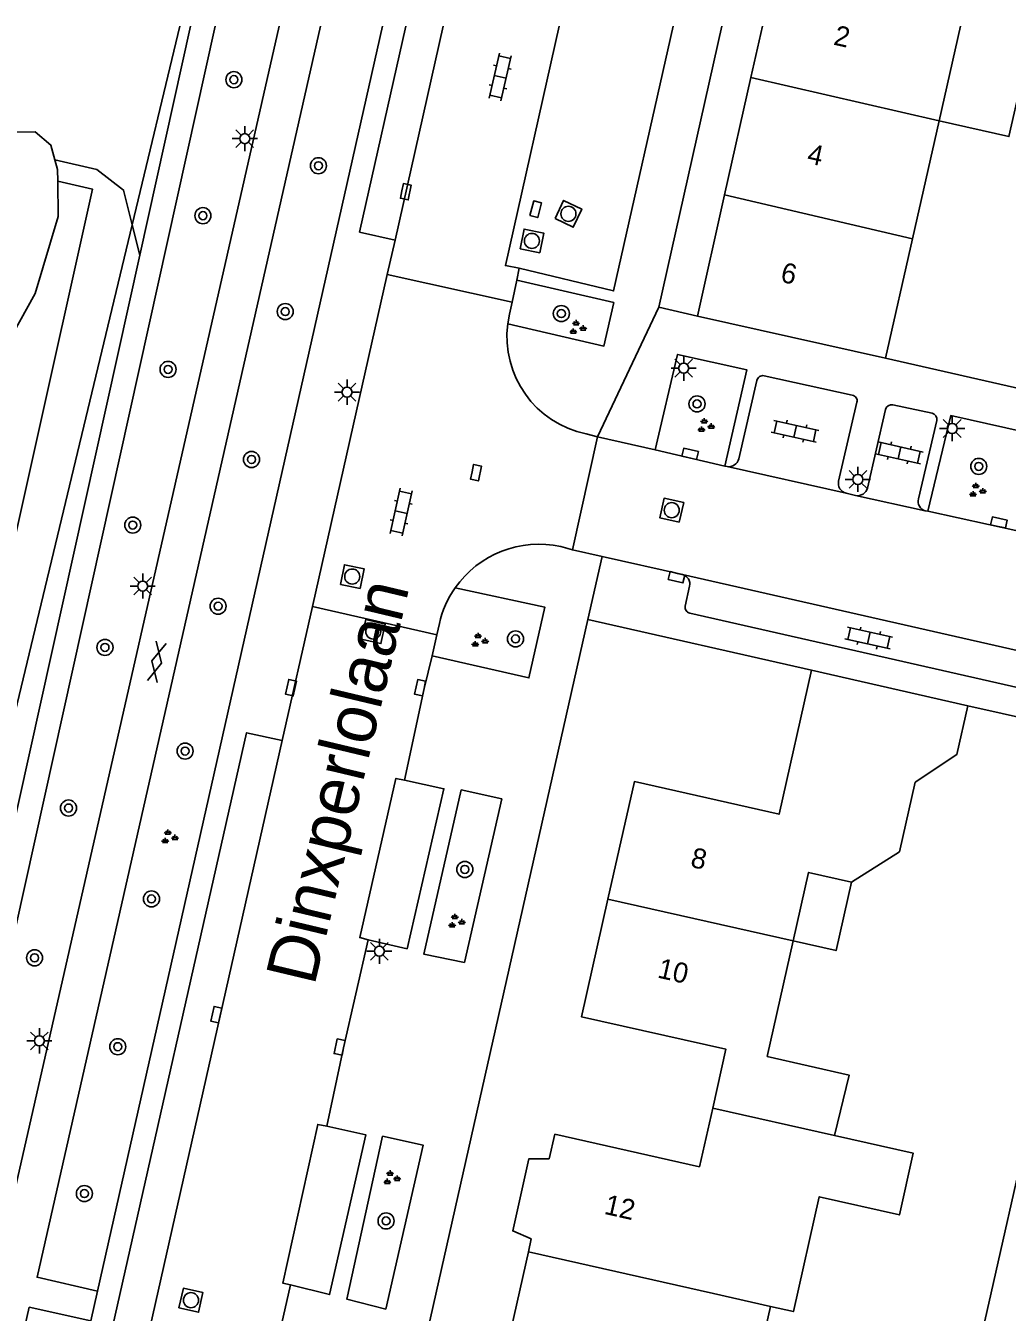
# Model space of a CAD drawing. Extents: x 128999 to 131010, y 395498 to 399007.
# Drawn here: x 129075.3 to 129124.1, y 398936 to 399000 of the extents above; entities that cross this region are included whole.
import ezdxf

# ---------------------------------------------------------------- set-up
doc = ezdxf.new("R2010")
doc.units = 0
for name, color, linetype in [('gg-afsc-erfafscheiding', 7, 'Continuous'), ('gg-afsc-hekwerk', 7, 'Continuous'), ('gg-afsc-muur', 7, 'Continuous'), ('gg-anno-huisnummerreeks BGT', 7, 'Continuous'), ('gg-anno-openbare ruimte label', 7, 'Continuous'), ('gg-bbg-gedigitaliseerde bebouwing', 7, 'Continuous'), ('gg-bbg-hoofdgebouw', 7, 'Continuous'), ('gg-bbg-luifel en loopbrug', 7, 'Continuous'), ('gg-bbg-tussenscheiding', 7, 'Continuous'), ('gg-knt-bovenkant onderkant talud', 7, 'Continuous'), ('gg-knt-verharding', 7, 'Continuous'), ('gg-knt-verharding nz', 7, 'Continuous'), ('gt-grn-groengrens', 7, 'Continuous'), ('gt-grn-weggrens', 7, 'Continuous'), ('gt-symb-boom', 7, 'Continuous'), ('gt-symb-gesloten verharding', 7, 'Continuous'), ('gt-symb-groenvak', 7, 'Continuous'), ('gt-symb-klinker verharding', 7, 'Continuous'), ('gt-symb-kolk', 7, 'Continuous'), ('gt-symb-kolk center center', 7, 'Continuous'), ('gt-symb-lichtmast', 7, 'Continuous'), ('gt-symb-rioolschacht', 7, 'Continuous')]:
    doc.layers.add(name, color=color, linetype=linetype)

# ---------------------------------------------------------------- blocks, each defined once
blk = doc.blocks.new('gt0-KL1')
at = {"layer": 'gt-symb-klinker verharding'}
for p, q in [((-1.15, 0.3), (1.15, 0.3)), ((-1, -0.3), (-1, 0.3)), ((-0.5, 0.3), (-0.5, 0.45)), ((0, -0.3), (0, 0.3)), ((0.5, 0.3), (0.5, 0.45)), ((1, -0.3), (1, 0.3)), ((-1.15, -0.3), (1.15, -0.3)), ((-0.5, -0.45), (-0.5, -0.3)), ((0.5, -0.45), (0.5, -0.3))]:
    blk.add_line(p, q, dxfattribs=at)
blk = doc.blocks.new('gt0-LMAST')
at = {"layer": 'gt-symb-lichtmast'}
for p, q in [((-0.182, 0.173), (-0.447, 0.438)), ((-0.005, 0.246), (-0.005, 0.621)), ((0.172, 0.173), (0.437, 0.438)), ((-0.255, -0.004), (-0.63, -0.004)), ((-0.182, -0.181), (-0.447, -0.446)), ((-0.005, -0.254), (-0.005, -0.629)), ((0.437, -0.446), (0.172, -0.181)), ((0.245, -0.004), (0.62, -0.004))]:
    blk.add_line(p, q, dxfattribs=at)
blk.add_circle((-0.005, -0.004), 0.25, dxfattribs=at)
blk = doc.blocks.new('gt0-KOLK')
at = {"layer": 'gt-symb-kolk'}
blk.add_lwpolyline([(0, 0), (0.375, 0), (0.375, 0.4), (-0.375, 0.4), (-0.375, 0), (0, 0)], dxfattribs=at)
blk = doc.blocks.new('gt0-BOOM')
at = {"layer": 'gt-symb-boom'}
for radius in [0.4, 0.2]:
    blk.add_circle((0, 0), radius, dxfattribs=at)
blk = doc.blocks.new('gt0-GRVAK')
at = {"layer": 'gt-symb-groenvak'}
for p, q in [((-0.11, 0.189), (-0.228, 0.24)), ((-0.182, 0.153), (0.088, 0.153)), ((-0.091, 0.211), (-0.156, 0.322)), ((-0.047, 0.214), (-0.047, 0.393)), ((-0.004, 0.211), (0.061, 0.322)), ((0.015, 0.189), (0.133, 0.24)), ((0.262, -0.052), (0.197, 0.059)), ((0.305, -0.049), (0.305, 0.13)), ((0.349, -0.052), (0.414, 0.059)), ((-0.245, -0.228), (-0.363, -0.177)), ((-0.318, -0.264), (-0.047, -0.264)), ((-0.226, -0.206), (-0.291, -0.095)), ((-0.183, -0.203), (-0.183, -0.024)), ((-0.139, -0.206), (-0.074, -0.095)), ((-0.12, -0.228), (-0.002, -0.177)), ((0.243, -0.074), (0.125, -0.023)), ((0.17, -0.11), (0.441, -0.11)), ((0.368, -0.074), (0.486, -0.023))]:
    blk.add_line(p, q, dxfattribs=at)
blk = doc.blocks.new('gt0-RS')
at = {"layer": 'gt-symb-rioolschacht'}
blk.add_lwpolyline([(-0.5, -0.5), (0.5, -0.5), (0.5, 0.5), (-0.5, 0.5)], close=True, dxfattribs=at)
blk.add_circle((0, 0), 0.375, dxfattribs=at)
blk = doc.blocks.new('gt0-KOLKCC')
at = {"layer": 'gt-symb-kolk center center'}
blk.add_lwpolyline([(-0.375, 0.2), (0.375, 0.2), (0.375, -0.2), (-0.375, -0.2)], close=True, dxfattribs=at)
blk = doc.blocks.new('gt0-GESVH1')
at = {"layer": 'gt-symb-gesloten verharding'}
for p, q in [((-0.992, -0.261), (0.008, 0.239)), ((0.008, -0.261), (-0.992, 0.239)), ((0.008, 0.239), (1.008, -0.261)), ((1.008, 0.239), (0.008, -0.261))]:
    blk.add_line(p, q, dxfattribs=at)

msp = doc.modelspace()

# ---------------------------------------------------------------- linework, layer by layer
at = {"layer": 'gg-afsc-erfafscheiding'}
msp.add_line((129122.182, 398966.163), (129126.616, 398965.156), dxfattribs=at)
at = {"layer": 'gg-afsc-hekwerk'}
for p, q in [((129080.579, 398990.118), (129082.954, 399000)), ((129071.067, 398950.541), (129080.579, 398990.118))]:
    msp.add_line(p, q, dxfattribs=at)
at = {"layer": 'gg-afsc-muur'}
for p, q in [((129118.08, 398983.47), (129127.039, 398981.437)), ((129118.722, 398916.355), (129128.883, 398961.564))]:
    msp.add_line(p, q, dxfattribs=at)
at = {"layer": 'gg-bbg-gedigitaliseerde bebouwing'}
msp.add_line((129113.482, 398954.446), (129112.185, 398948.69), dxfattribs=at)
for points in [[(129119.56, 398962.36), (129121.629, 398963.73), (129122.182, 398966.163)], [(129116.391, 398957.378), (129118.782, 398958.889), (129119.56, 398962.36)], [(129113.482, 398954.446), (129114.251, 398957.86), (129116.391, 398957.378)], [(129112.185, 398948.69), (129116.273, 398947.768), (129115.535, 398944.756)], [(129115.535, 398944.756), (129119.463, 398943.872), (129118.773, 398940.806), (129114.787, 398941.703), (129113.501, 398935.99), (129112.354, 398936.245)], [(129112.317, 398930.207), (129111.061, 398930.49), (129112.354, 398936.245)]]:
    msp.add_lwpolyline(points, dxfattribs=at)
at = {"layer": 'gg-bbg-hoofdgebouw'}
for p, q in [((129111.385, 398997.459), (129111.955, 399000)), ((129120.749, 398995.297), (129121.81, 399000)), ((129111.385, 398997.459), (129110.073, 398991.605)), ((129119.421, 398989.415), (129120.749, 398995.297)), ((129110.073, 398991.605), (129108.72, 398985.57)), ((129118.08, 398983.47), (129119.421, 398989.415)), ((129108.72, 398985.57), (129118.08, 398983.47)), ((129114.391, 398967.933), (129122.182, 398966.163)), ((129100.449, 398939.616), (129100.303, 398938.968))]:
    msp.add_line(p, q, dxfattribs=at)
for points in [[(129114.391, 398967.933), (129112.781, 398960.76), (129105.58, 398962.38), (129104.26, 398956.524)], [(129104.26, 398956.524), (129102.94, 398950.67), (129110.14, 398949.05), (129109.479, 398946.122)], [(129109.479, 398946.122), (129108.82, 398943.2), (129101.62, 398944.82), (129101.346, 398943.603)], [(129101.346, 398943.603), (129100.329, 398943.598), (129099.522, 398940.003), (129100.449, 398939.616)], [(129100.303, 398938.968), (129098.99, 398933.13), (129106.19, 398931.5), (129105.531, 398928.577)]]:
    msp.add_lwpolyline(points, dxfattribs=at)
at = {"layer": 'gg-bbg-luifel en loopbrug'}
for points in [[(129124.969, 399000), (129125.443, 398999.893), (129124.227, 398994.511), (129120.749, 398995.297)], [(129116.391, 398957.378), (129115.622, 398953.964), (129113.482, 398954.446)]]:
    msp.add_lwpolyline(points, dxfattribs=at)
at = {"layer": 'gg-bbg-tussenscheiding'}
for p, q in [((129111.385, 398997.459), (129120.749, 398995.297)), ((129110.073, 398991.605), (129119.421, 398989.415)), ((129104.26, 398956.524), (129113.482, 398954.446)), ((129109.479, 398946.122), (129115.535, 398944.756)), ((129100.303, 398938.968), (129109.526, 398936.884)), ((129109.526, 398936.884), (129112.354, 398936.245))]:
    msp.add_line(p, q, dxfattribs=at)
at = {"layer": 'gg-knt-bovenkant onderkant talud'}
for points in [[(129071.855, 398993.437), (129073.692, 398994.71), (129075.754, 398994.743), (129076.535, 398994.089), (129076.735, 398993.35)], [(129076.735, 398993.35), (129076.866, 398992.864), (129076.872, 398992.288)], [(129076.872, 398992.288), (129076.889, 398990.524), (129075.752, 398986.694), (129074.192, 398983.878), (129072.509, 398982.331), (129069.662, 398981.609), (129067.055, 398981.645)]]:
    msp.add_lwpolyline(points, dxfattribs=at)
at = {"layer": 'gg-knt-verharding'}
for p, q in [((129078.854, 398937.002), (129093.045, 399000)), ((129106.79, 398986.02), (129109.939, 399000)), ((129093.276, 398987.635), (129093.663, 398989.355)), ((129099.721, 398987.351), (129099.841, 398987.947)), ((129089.554, 398971.11), (129093.276, 398987.635)), ((129099.492, 398986.254), (129093.276, 398987.635)), ((129099.721, 398987.351), (129099.492, 398986.254)), ((129106.79, 398986.02), (129108.72, 398985.57)), ((129112.037, 398982.599), (129116.429, 398981.629)), ((129110.784, 398978.462), (129111.681, 398982.352)), ((129116.66, 398981.275), (129115.748, 398977.353)), ((129117.192, 398977.004), (129118.08, 398980.922)), ((129118.445, 398981.149), (129120.409, 398980.737)), ((129120.64, 398980.374), (129119.72, 398976.466)), ((129102.505, 398973.929), (129103.744, 398979.547)), ((129103.744, 398979.547), (129103.176, 398979.698)), ((129103.744, 398979.547), (129106.61, 398978.9)), ((129106.61, 398978.9), (129110.082, 398978.1)), ((129110.082, 398978.1), (129110.192, 398978.074)), ((129116.122, 398976.748), (129116.591, 398976.625)), ((129120.063, 398975.876), (129120.194, 398975.848)), ((129120.194, 398975.848), (129124.727, 398974.86)), ((129101.92, 398974.09), (129102.505, 398973.929)), ((129103.98, 398973.597), (129102.505, 398973.929)), ((129107.975, 398972.697), (129103.98, 398973.597)), ((129108.114, 398971.125), (129108.331, 398972.115)), ((129088.051, 398964.438), (129089.554, 398971.11)), ((129089.554, 398971.11), (129095.743, 398969.69)), ((129077.68, 398856.94), (129103.27, 398970.46)), ((129103.27, 398970.46), (129114.391, 398967.933)), ((129129.063, 398966.071), (129108.339, 398970.77)), ((129095.743, 398969.69), (129095.87, 398970.252)), ((129095.517, 398968.644), (129095.743, 398969.69)), ((129078.52, 398935.519), (129078.854, 398937.002))]:
    msp.add_line(p, q, dxfattribs=at)
for points in [[(129072.99, 398938.31), (129073.76, 398938.54), (129073.99, 398938.82), (129087.897, 399000)], [(129078.854, 398937.002), (129075.841, 398937.7), (129089.959, 399000)], [(129093.663, 398989.355), (129091.902, 398989.749), (129094.21, 399000)], [(129099.841, 398987.947), (129104.544, 398986.818), (129107.518, 399000)], [(129099.275, 398985.181), (129104.063, 398984.071), (129104.555, 398986.239), (129099.721, 398987.351)], [(129099.492, 398986.254), (129099.36, 398985.67), (129099.275, 398985.181)], [(129110.082, 398978.1), (129111.173, 398982.895), (129107.727, 398983.659), (129106.61, 398978.9)], [(129124.727, 398974.86), (129125.856, 398979.604), (129121.33, 398980.614), (129120.194, 398975.848)], [(129096.657, 398972.031), (129101.127, 398971.066), (129100.329, 398967.551), (129095.517, 398968.644)], [(129094.13, 398962.447), (129095.109, 398967.017), (129095.517, 398968.644)], [(129088.051, 398964.438), (129086.275, 398964.814), (129079.083, 398932.93), (129080.865, 398932.536)], [(129092.328, 398954.502), (129094.263, 398954.059), (129096.099, 398962.027), (129094.13, 398962.447)], [(129098.974, 398961.527), (129096.962, 398961.968), (129095.095, 398953.79), (129097.121, 398953.38), (129098.974, 398961.527)], [(129090.267, 398945.22), (129091.103, 398949.12), (129092.328, 398954.502)], [(129088.456, 398937.318), (129090.405, 398936.835), (129092.216, 398944.789), (129090.267, 398945.22)], [(129093.211, 398936.103), (129095.058, 398944.278), (129093.047, 398944.719), (129091.257, 398936.606), (129093.211, 398936.103)], [(129086.394, 398928.045), (129087.342, 398932.418), (129088.456, 398937.318)], [(129078.52, 398935.519), (129075.45, 398936.2), (129059.13, 398863.93), (129059.25, 398863.54), (129059.61, 398863.36), (129061.6, 398862.89), (129062.18, 398862.98)]]:
    msp.add_lwpolyline(points, dxfattribs=at)
for centre, radius, start, end in [((129104.191, 398984.549), 4.956, 172.67422, 258.18734), ((129111.979, 398982.303), 0.302, 78.88247, 170.62492), ((129116.377, 398981.342), 0.291, 346.60711, 79.64519), ((129118.396, 398980.821), 0.332, 81.55199, 162.20444), ((129120.298, 398980.412), 0.344, 353.73533, 71.20706), ((129110.278, 398978.589), 0.522, 260.52601, 345.95609), ((129116.235, 398977.236), 0.501, 166.49757, 256.94963), ((129116.673, 398977.161), 0.542, 261.31462, 343.15772), ((129120.179, 398976.338), 0.477, 164.46329, 255.88037), ((129100.83, 398969.121), 5.087, 77.62639, 145.10665), ((129107.849, 398972.22), 0.494, 347.73261, 75.17429), ((129100.829, 398969.122), 5.086, 145.11097, 167.16143), ((129108.396, 398971.055), 0.29, 165.9783, 258.75497)]:
    msp.add_arc(centre, radius, start, end, dxfattribs=at)
at = {"layer": 'gg-knt-verharding nz'}
for p, q in [((129093.663, 398989.355), (129096.06, 399000)), ((129110.192, 398978.074), (129116.122, 398976.748)), ((129116.591, 398976.625), (129120.063, 398975.876)), ((129080.865, 398932.536), (129088.051, 398964.438))]:
    msp.add_line(p, q, dxfattribs=at)
for points in [[(129099.841, 398987.947), (129099.158, 398988.086), (129101.839, 399000)], [(129130.23, 398967.674), (129124.636, 398968.91), (129107.975, 398972.697)], [(129094.13, 398962.447), (129093.706, 398962.544), (129091.911, 398954.613), (129092.328, 398954.502)], [(129090.267, 398945.22), (129089.82, 398945.312), (129088.075, 398937.41), (129088.456, 398937.318)]]:
    msp.add_lwpolyline(points, dxfattribs=at)
at = {"layer": 'gt-grn-groengrens'}
for p, q in [((129071.145, 398938.756), (129084.713, 399000)), ((129080.956, 398988.609), (129083.48, 399000)), ((129080.956, 398988.609), (129080.579, 398990.118)), ((129080.956, 398988.609), (129072.454, 398950.233))]:
    msp.add_line(p, q, dxfattribs=at)
for points in [[(129080.579, 398990.118), (129080.149, 398991.841), (129078.821, 398992.867), (129076.735, 398993.35)], [(129069.479, 398950.894), (129078.596, 398991.893), (129076.872, 398992.288)]]:
    msp.add_lwpolyline(points, dxfattribs=at)
at = {"layer": 'gt-grn-weggrens'}
for p, q in [((129106.79, 398986.02), (129103.744, 398979.547)), ((129103.27, 398970.46), (129103.98, 398973.597))]:
    msp.add_line(p, q, dxfattribs=at)

# ---------------------------------------------------------------- block references
at = {"layer": 'gt-symb-boom'}
for p in [(129085.641, 398997.343), (129089.852, 398993.057), (129084.099, 398990.569), (129088.198, 398985.793), (129101.944, 398985.693), (129082.364, 398982.914), (129108.699, 398981.194), (129086.52, 398978.426), (129122.724, 398978.083), (129080.606, 398975.159), (129084.857, 398971.119), (129099.663, 398969.491), (129079.224, 398969.065), (129083.214, 398963.903), (129077.409, 398961.067), (129097.139, 398958.007), (129081.539, 398956.54), (129075.718, 398953.606), (129079.862, 398949.18), (129078.198, 398941.866), (129093.217, 398940.501)]:
    msp.add_blockref('gt0-BOOM', p, dxfattribs=at)
at = {"layer": 'gt-symb-gesloten verharding', "rotation": 77.29726808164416}
msp.add_blockref('gt0-GESVH1', (129081.788, 398968.339), dxfattribs=at)
at = {"layer": 'gt-symb-groenvak'}
for p in [(129102.723, 398984.982), (129109.103, 398980.099), (129122.622, 398976.876), (129097.842, 398969.406), (129082.404, 398959.611), (129096.686, 398955.411), (129093.463, 398942.633)]:
    msp.add_blockref('gt0-GRVAK', p, dxfattribs=at)
at = {"layer": 'gt-symb-klinker verharding'}
for p, rotation in [((129098.898, 398997.481), 77.35314650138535), ((129113.579, 398979.83), -12.590950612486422), ((129118.772, 398978.756), -12.590950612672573), ((129093.969, 398975.805), 77.4649766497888), ((129117.25, 398969.534), -12.590950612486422)]:
    msp.add_blockref('gt0-KL1', p, dxfattribs=dict(at, rotation=rotation))
at = {"layer": 'gt-symb-kolk'}
for p, rotation in [((129094.007, 398991.8), -101.88275886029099), ((129108.314, 398978.515), -12.715336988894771), ((129097.5, 398977.812), -101.95064726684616), ((129123.684, 398975.096), -12.118760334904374), ((129107.719, 398972.756), 166.88085536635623), ((129088.68, 398967.015), 77.17287657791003), ((129095.109, 398967.017), 77.88123966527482), ((129084.965, 398950.731), 77.29726808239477), ((129091.103, 398949.12), 77.88123966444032)]:
    msp.add_blockref('gt0-KOLK', p, dxfattribs=dict(at, rotation=rotation))
at = {"layer": 'gt-symb-kolk center center', "rotation": 75.58873496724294}
msp.add_blockref('gt0-KOLKCC', (129100.667, 398990.889), dxfattribs=at)
at = {"layer": 'gt-symb-lichtmast'}
for p in [(129086.189, 398994.409), (129108.039, 398982.977), (129091.279, 398981.782), (129121.404, 398979.973), (129116.712, 398977.436), (129081.107, 398972.124), (129092.889, 398953.938), (129075.962, 398949.474)]:
    msp.add_blockref('gt0-LMAST', p, dxfattribs=at)
at = {"layer": 'gt-symb-rioolschacht'}
for p, rotation in [((129102.295, 398990.661), -25.207221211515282), ((129100.479, 398989.312), -11.714525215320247), ((129107.439, 398975.901), 77.29726808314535), ((129091.534, 398972.596), -11.534620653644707), ((129092.581, 398969.853), -12.646853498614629), ((129083.505, 398936.555), -12.646853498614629)]:
    msp.add_blockref('gt0-RS', p, dxfattribs=dict(at, rotation=rotation))

# ---------------------------------------------------------------- texts
at = {"layer": 'gg-anno-huisnummerreeks BGT'}
for s, rotation, p in [('2', 347.4, (129115.453, 398999.093)), ('4', 347.4, (129114.131, 398993.197)), ('6', 347.4, (129112.807, 398987.288)), ('8', 347.3, (129108.328, 398958.147)), ('10', 347.3, (129106.686, 398952.631)), ('12', 347.3, (129104.033, 398940.862))]:
    msp.add_text(s, height=1, rotation=rotation, dxfattribs=at).set_placement(p)
at = {"layer": 'gg-anno-openbare ruimte label'}
msp.add_text('Dinxperlolaan', height=2.5, rotation=76.6, dxfattribs=at).set_placement((129089.645, 398952.171))

doc.saveas('drawing.dxf')
